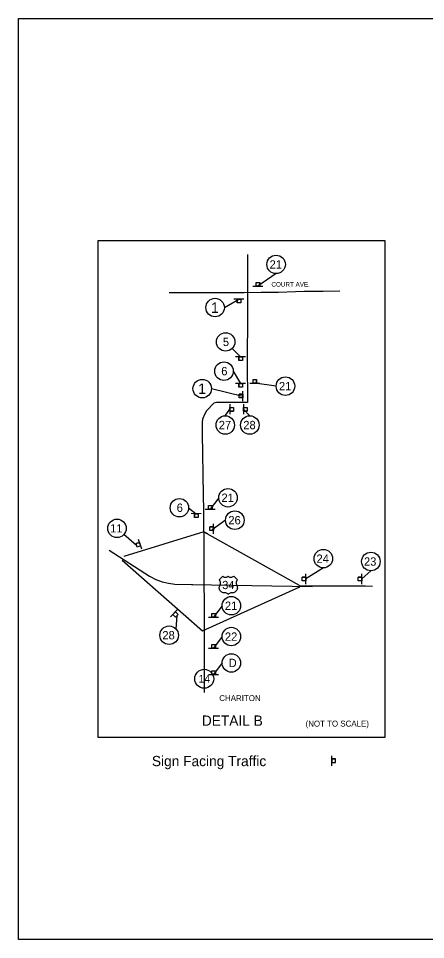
# Model space of a CAD drawing. Extents: x 10133 to 81668, y 5524 to 11018.
# Drawn here: x 17333 to 18226, y 7924 to 9944 of the extents above; entities that cross this region are included whole.
import ezdxf

# ---------------------------------------------------------------- set-up
doc = ezdxf.new("R2010")
doc.units = 0
for name, color, linetype in [('Default', 7, 'Continuous'), ('DisBoundDim', 7, 'Continuous'), ('DisCLMLOR', 7, 'Continuous'), ('DisCLMLSUR', 7, 'Continuous'), ('dsnShtPlotShapeBatchPrint', 7, 'Continuous'), ('DsnShtRevisedText', 7, 'Continuous'), ('Level 3', 7, 'Continuous'), ('trf_Signal_(Temp)_Layout', 7, 'Continuous'), ('trf_SignNumber_Text', 7, 'Continuous')]:
    doc.layers.add(name, color=color, linetype=linetype)

msp = doc.modelspace()

# ---------------------------------------------------------------- linework, layer by layer
at = {"layer": 'Default'}
for points in [[(17835.3, 9426), (17835.3, 9293), (17834.5, 9192.4), (17835, 9101.7), (17767.1, 9101.8), (17761.4, 9100.4), (17745.3, 9083.5), (17741.3, 9077), (17736.8, 9065.2), (17735.9, 9058.5), (17736, 9033.7), (17738.2, 8899.5), (17738.2, 8899.5), (17738.9, 8864.9), (17739.6, 8771.9), (17740.4, 8597.6)], [(17663.5, 9342.7), (17677, 9342.7), (17697.7, 9342.8), (17700.9, 9342.8), (17716.7, 9342.9), (17731.1, 9342.9), (17773.1, 9343.1), (17789.7, 9343.1), (17827.7, 9343.3), (17865.5, 9343.4), (17885.6, 9343.5), (17903, 9344), (17940.7, 9345.1), (17959.9, 9345.6), (18001, 9346), (18037.7, 9346.4)], [(17739.2, 8818.4), (17948.3, 8700.9)], [(17948.3, 8699.8), (18038.2, 8700), (18094.2, 8699.4), (18109.5, 8698.9)]]:
    msp.add_lwpolyline(points, dxfattribs=at)
msp.add_lwpolyline([(17773.2, 8712.9), (17781.1, 8720.8), (17782.4, 8719.8), (17784, 8719.1), (17785.6, 8718.7), (17787.3, 8718.6), (17789, 8718.8), (17790.6, 8719.3), (17792.1, 8720.1), (17793.1, 8720.8), (17794.5, 8719.8), (17796, 8719.1), (17797.6, 8718.7), (17799.3, 8718.6), (17801, 8718.8), (17802.6, 8719.3), (17804.1, 8720.1), (17805.1, 8720.8), (17813, 8712.9), (17811.9, 8711.4), (17811.1, 8709.7), (17810.6, 8708), (17810.3, 8706.1), (17810.4, 8704.3), (17810.8, 8702.5), (17811.5, 8700.8), (17812.4, 8698.9), (17812.8, 8697.1), (17812.9, 8695.3), (17812.8, 8693.4), (17812.3, 8691.7), (17811.5, 8690), (17810.5, 8688.5), (17809.2, 8687.2), (17807.7, 8686.1), (17806.1, 8685.2), (17804.3, 8684.7), (17802.5, 8684.4), (17801.6, 8684.4), (17800.3, 8684.4), (17798.6, 8684.3), (17797, 8683.8), (17795.4, 8683.1), (17794.1, 8682.1), (17793.1, 8681), (17791.9, 8682.2), (17790.5, 8683.2), (17789, 8683.9), (17787.3, 8684.3), (17785.9, 8684.4), (17784.2, 8684.4), (17782.3, 8684.6), (17780.5, 8685), (17778.9, 8685.8), (17777.3, 8686.8), (17776, 8688.1), (17774.9, 8689.5), (17774, 8691.2), (17773.5, 8692.9), (17773.2, 8694.7), (17773.3, 8696.6), (17773.6, 8698.4), (17774.3, 8700.1), (17774.5, 8700.6), (17775.2, 8702.3), (17775.7, 8704.1), (17775.8, 8705.9), (17775.6, 8707.7), (17775.1, 8709.5), (17774.4, 8711.2)], close=True, dxfattribs=at)
msp.add_circle((17740.3, 8495.9), 20.8, dxfattribs=at)
at = {"layer": 'DisBoundDim'}
for p, q in [((17847.1, 9357.1), (17869.2, 9357.1)), ((17854.2, 9357.1), (17854.2, 9365.1)), ((17854.2, 9365.1), (17862.2, 9365.1)), ((17862.2, 9357.1), (17862.2, 9365.1)), ((17827.5, 9328.1), (17805.4, 9328.2)), ((17812.5, 9328.2), (17812.4, 9320.2)), ((17820.4, 9320.2), (17812.4, 9320.2)), ((17820.5, 9328.2), (17820.4, 9320.2)), ((17831.1, 9202.2), (17809, 9202.2)), ((17816.1, 9202.2), (17816, 9194.2)), ((17824, 9194.2), (17816, 9194.2)), ((17824.1, 9202.2), (17824, 9194.2)), ((17847.3, 9144.1), (17847.3, 9152.1)), ((17847.3, 9152.1), (17855.3, 9152.1)), ((17855.3, 9144.1), (17855.3, 9152.1)), ((17831.1, 9143.4), (17809, 9143.5)), ((17816.1, 9143.5), (17816, 9135.5)), ((17824, 9135.4), (17816, 9135.5)), ((17824.1, 9143.4), (17824, 9135.4)), ((17840.2, 9144.2), (17862.4, 9144.1)), ((17825.1, 9119.7), (17817.1, 9119.7)), ((17817.1, 9111.7), (17817.1, 9119.7)), ((17825.1, 9111.7), (17817.1, 9111.7)), ((17825, 9104.6), (17825.1, 9126.8)), ((17796.4, 9098.1), (17796.4, 9076)), ((17796.4, 9091.1), (17804.4, 9091.1)), ((17804.4, 9091.1), (17804.4, 9083.1)), ((17826.5, 9098.1), (17826.4, 9076)), ((17826.5, 9091.1), (17834.5, 9091.1)), ((17834.5, 9091.1), (17834.5, 9083.1)), ((17796.4, 9083.1), (17804.4, 9083.1)), ((17826.5, 9083.1), (17834.5, 9083.1)), ((17742.3, 8867.9), (17764.4, 8867.8)), ((17749.4, 8867.9), (17749.4, 8875.9)), ((17749.4, 8875.9), (17757.4, 8875.8)), ((17757.4, 8867.8), (17757.4, 8875.8)), ((17733.8, 8857.9), (17711.7, 8858)), ((17718.7, 8857.9), (17718.7, 8849.9)), ((17726.7, 8849.9), (17718.7, 8849.9)), ((17726.7, 8857.9), (17726.7, 8849.9)), ((17752.4, 8820.9), (17752.5, 8828.9)), ((17760.5, 8828.8), (17752.5, 8828.9)), ((17760.4, 8813.8), (17760.5, 8835.9)), ((17760.4, 8820.8), (17752.4, 8820.9)), ((17598.2, 8794.8), (17590.6, 8792.3)), ((17593.1, 8784.7), (17590.6, 8792.3)), ((17600.7, 8787.2), (17593.1, 8784.7)), ((17603, 8780.5), (17595.9, 8801.5)), ((17962.9, 8718.8), (17954.9, 8718.8)), ((17954.9, 8710.8), (17954.9, 8718.8)), ((17962.9, 8710.8), (17954.9, 8710.8)), ((17962.9, 8703.7), (17963, 8725.9)), ((18085.9, 8718.8), (18077.9, 8718.8)), ((18077.9, 8710.8), (18077.9, 8718.8)), ((18085.9, 8710.8), (18077.9, 8710.8)), ((18085.8, 8703.7), (18085.9, 8725.9)), ((17681.7, 8647.8), (17666.5, 8631.7)), ((17671.4, 8636.8), (17677.2, 8631.3)), ((17676.9, 8642.6), (17682.7, 8637.1)), ((17682.7, 8637.1), (17677.2, 8631.3)), ((17749.7, 8631.1), (17771.8, 8631)), ((17756.8, 8631.1), (17756.8, 8639.1)), ((17756.8, 8639.1), (17764.8, 8639)), ((17764.8, 8631), (17764.8, 8639)), ((17756.8, 8563.4), (17756.8, 8571.4)), ((17756.8, 8571.4), (17764.8, 8571.4)), ((17764.8, 8563.4), (17764.8, 8571.4)), ((17749.7, 8563.4), (17771.8, 8563.4)), ((17749.7, 8505.6), (17771.8, 8505.5)), ((17756.8, 8505.5), (17756.8, 8513.5)), ((17756.8, 8513.5), (17764.8, 8513.5)), ((17764.8, 8505.5), (17764.8, 8513.5)), ((18020, 8305.2), (18020, 8327.3)), ((18020, 8320.2), (18028, 8320.2)), ((18020, 8312.2), (18028, 8312.2)), ((18028, 8312.2), (18028, 8320.2))]:
    msp.add_line(p, q, dxfattribs=at)
at = {"layer": 'DisCLMLOR'}
for p, q in [((17854.2, 9357.1), (17854.2, 9365.1)), ((17854.2, 9365.1), (17862.2, 9365.1)), ((17854.2, 9357.1), (17854.2, 9365.1)), ((17854.2, 9365.1), (17862.2, 9365.1)), ((17854.2, 9357.1), (17854.2, 9365.1)), ((17854.2, 9365.1), (17862.2, 9365.1)), ((17854.2, 9365.1), (17862.2, 9365.1)), ((17854.2, 9357.1), (17854.2, 9365.1)), ((17862.2, 9357.1), (17854.2, 9357.1)), ((17862.2, 9357.1), (17854.2, 9357.1)), ((17862.2, 9357.1), (17854.2, 9357.1)), ((17862.2, 9357.1), (17854.2, 9357.1)), ((17862.2, 9365.1), (17862.2, 9357.1)), ((17862.2, 9365.1), (17862.2, 9357.1)), ((17862.2, 9365.1), (17862.2, 9357.1)), ((17862.2, 9365.1), (17862.2, 9357.1)), ((17812.4, 9320.2), (17812.5, 9328.2)), ((17812.4, 9320.2), (17812.5, 9328.2)), ((17812.4, 9320.2), (17812.5, 9328.2)), ((17812.4, 9320.2), (17812.5, 9328.2)), ((17820.4, 9320.2), (17812.4, 9320.2)), ((17820.4, 9320.2), (17812.4, 9320.2)), ((17820.4, 9320.2), (17812.4, 9320.2)), ((17820.4, 9320.2), (17812.4, 9320.2)), ((17812.5, 9328.2), (17820.5, 9328.2)), ((17812.5, 9328.2), (17820.5, 9328.2)), ((17812.5, 9328.2), (17820.5, 9328.2)), ((17812.5, 9328.2), (17820.5, 9328.2)), ((17820.5, 9328.2), (17820.4, 9320.2)), ((17820.5, 9328.2), (17820.4, 9320.2)), ((17820.5, 9328.2), (17820.4, 9320.2)), ((17820.5, 9328.2), (17820.4, 9320.2)), ((17816, 9194.2), (17816.1, 9202.2)), ((17816, 9194.2), (17816.1, 9202.2)), ((17816, 9194.2), (17816.1, 9202.2)), ((17816, 9194.2), (17816.1, 9202.2)), ((17824, 9194.2), (17816, 9194.2)), ((17824, 9194.2), (17816, 9194.2)), ((17824, 9194.2), (17816, 9194.2)), ((17824, 9194.2), (17816, 9194.2)), ((17816.1, 9202.2), (17824.1, 9202.2)), ((17816.1, 9202.2), (17824.1, 9202.2)), ((17816.1, 9202.2), (17824.1, 9202.2)), ((17816.1, 9202.2), (17824.1, 9202.2)), ((17824.1, 9202.2), (17824, 9194.2)), ((17824.1, 9202.2), (17824, 9194.2)), ((17824.1, 9202.2), (17824, 9194.2)), ((17824.1, 9202.2), (17824, 9194.2)), ((17847.3, 9144.1), (17847.3, 9152.1)), ((17847.3, 9152.1), (17855.3, 9152.1)), ((17847.3, 9144.1), (17847.3, 9152.1)), ((17847.3, 9152.1), (17855.3, 9152.1)), ((17847.3, 9144.1), (17847.3, 9152.1)), ((17847.3, 9152.1), (17855.3, 9152.1)), ((17847.3, 9152.1), (17855.3, 9152.1)), ((17847.3, 9144.1), (17847.3, 9152.1)), ((17855.3, 9152.1), (17855.3, 9144.1)), ((17855.3, 9152.1), (17855.3, 9144.1)), ((17855.3, 9152.1), (17855.3, 9144.1)), ((17855.3, 9152.1), (17855.3, 9144.1)), ((17816, 9135.5), (17816.1, 9143.5)), ((17816, 9135.5), (17816.1, 9143.5)), ((17816, 9135.5), (17816.1, 9143.5)), ((17816, 9135.5), (17816.1, 9143.5)), ((17824, 9135.4), (17816, 9135.5)), ((17824, 9135.4), (17816, 9135.5)), ((17824, 9135.4), (17816, 9135.5)), ((17824, 9135.4), (17816, 9135.5)), ((17816.1, 9143.5), (17824.1, 9143.4)), ((17816.1, 9143.5), (17824.1, 9143.4)), ((17816.1, 9143.5), (17824.1, 9143.4)), ((17816.1, 9143.5), (17824.1, 9143.4)), ((17824.1, 9143.4), (17824, 9135.4)), ((17824.1, 9143.4), (17824, 9135.4)), ((17824.1, 9143.4), (17824, 9135.4)), ((17824.1, 9143.4), (17824, 9135.4)), ((17855.3, 9144.1), (17847.3, 9144.1)), ((17855.3, 9144.1), (17847.3, 9144.1)), ((17855.3, 9144.1), (17847.3, 9144.1)), ((17855.3, 9144.1), (17847.3, 9144.1)), ((17817.1, 9111.7), (17817.1, 9119.7)), ((17817.1, 9119.7), (17825.1, 9119.7)), ((17817.1, 9111.7), (17817.1, 9119.7)), ((17817.1, 9119.7), (17825.1, 9119.7)), ((17817.1, 9111.7), (17817.1, 9119.7)), ((17817.1, 9119.7), (17825.1, 9119.7)), ((17817.1, 9111.7), (17817.1, 9119.7)), ((17817.1, 9119.7), (17825.1, 9119.7)), ((17825.1, 9111.7), (17817.1, 9111.7)), ((17825.1, 9111.7), (17817.1, 9111.7)), ((17825.1, 9111.7), (17817.1, 9111.7)), ((17825.1, 9111.7), (17817.1, 9111.7)), ((17825.1, 9119.7), (17825.1, 9111.7)), ((17825.1, 9119.7), (17825.1, 9111.7)), ((17825.1, 9119.7), (17825.1, 9111.7)), ((17825.1, 9119.7), (17825.1, 9111.7)), ((17796.4, 9091.1), (17804.4, 9091.1)), ((17796.4, 9083.1), (17796.4, 9091.1)), ((17796.4, 9091.1), (17804.4, 9091.1)), ((17796.4, 9083.1), (17796.4, 9091.1)), ((17796.4, 9091.1), (17804.4, 9091.1)), ((17796.4, 9083.1), (17796.4, 9091.1)), ((17796.4, 9083.1), (17796.4, 9091.1)), ((17796.4, 9091.1), (17804.4, 9091.1)), ((17804.4, 9091.1), (17804.4, 9083.1)), ((17804.4, 9091.1), (17804.4, 9083.1)), ((17804.4, 9091.1), (17804.4, 9083.1)), ((17804.4, 9091.1), (17804.4, 9083.1)), ((17826.5, 9091.1), (17834.5, 9091.1)), ((17826.5, 9083.1), (17826.5, 9091.1)), ((17826.5, 9091.1), (17834.5, 9091.1)), ((17826.5, 9083.1), (17826.5, 9091.1)), ((17826.5, 9091.1), (17834.5, 9091.1)), ((17826.5, 9083.1), (17826.5, 9091.1)), ((17826.5, 9083.1), (17826.5, 9091.1)), ((17826.5, 9091.1), (17834.5, 9091.1)), ((17834.5, 9091.1), (17834.5, 9083.1)), ((17834.5, 9091.1), (17834.5, 9083.1)), ((17834.5, 9091.1), (17834.5, 9083.1)), ((17834.5, 9091.1), (17834.5, 9083.1)), ((17804.4, 9083.1), (17796.4, 9083.1)), ((17804.4, 9083.1), (17796.4, 9083.1)), ((17804.4, 9083.1), (17796.4, 9083.1)), ((17804.4, 9083.1), (17796.4, 9083.1)), ((17834.5, 9083.1), (17826.5, 9083.1)), ((17834.5, 9083.1), (17826.5, 9083.1)), ((17834.5, 9083.1), (17826.5, 9083.1)), ((17834.5, 9083.1), (17826.5, 9083.1)), ((17749.4, 8867.9), (17749.4, 8875.9)), ((17749.4, 8875.9), (17757.4, 8875.8)), ((17749.4, 8867.9), (17749.4, 8875.9)), ((17749.4, 8875.9), (17757.4, 8875.8)), ((17749.4, 8867.9), (17749.4, 8875.9)), ((17749.4, 8875.9), (17757.4, 8875.8)), ((17749.4, 8875.9), (17757.4, 8875.8)), ((17749.4, 8867.9), (17749.4, 8875.9)), ((17757.4, 8867.8), (17749.4, 8867.9)), ((17757.4, 8867.8), (17749.4, 8867.9)), ((17757.4, 8867.8), (17749.4, 8867.9)), ((17757.4, 8867.8), (17749.4, 8867.9)), ((17757.4, 8875.8), (17757.4, 8867.8)), ((17757.4, 8875.8), (17757.4, 8867.8)), ((17757.4, 8875.8), (17757.4, 8867.8)), ((17757.4, 8875.8), (17757.4, 8867.8)), ((17718.7, 8849.9), (17718.7, 8857.9)), ((17718.7, 8857.9), (17726.7, 8857.9)), ((17718.7, 8849.9), (17718.7, 8857.9)), ((17718.7, 8857.9), (17726.7, 8857.9)), ((17718.7, 8849.9), (17718.7, 8857.9)), ((17718.7, 8857.9), (17726.7, 8857.9)), ((17718.7, 8849.9), (17718.7, 8857.9)), ((17718.7, 8857.9), (17726.7, 8857.9)), ((17726.7, 8849.9), (17718.7, 8849.9)), ((17726.7, 8849.9), (17718.7, 8849.9)), ((17726.7, 8849.9), (17718.7, 8849.9)), ((17726.7, 8849.9), (17718.7, 8849.9)), ((17726.7, 8857.9), (17726.7, 8849.9)), ((17726.7, 8857.9), (17726.7, 8849.9)), ((17726.7, 8857.9), (17726.7, 8849.9)), ((17726.7, 8857.9), (17726.7, 8849.9)), ((17752.4, 8820.9), (17752.5, 8828.9)), ((17752.4, 8820.9), (17752.5, 8828.9)), ((17752.4, 8820.9), (17752.5, 8828.9)), ((17752.4, 8820.9), (17752.5, 8828.9)), ((17752.5, 8828.9), (17760.5, 8828.8)), ((17752.5, 8828.9), (17760.5, 8828.8)), ((17752.5, 8828.9), (17760.5, 8828.8)), ((17752.5, 8828.9), (17760.5, 8828.8)), ((17760.5, 8828.8), (17760.4, 8820.8)), ((17760.5, 8828.8), (17760.4, 8820.8)), ((17760.5, 8828.8), (17760.4, 8820.8)), ((17760.5, 8828.8), (17760.4, 8820.8)), ((17760.4, 8820.8), (17752.4, 8820.9)), ((17760.4, 8820.8), (17752.4, 8820.9)), ((17760.4, 8820.8), (17752.4, 8820.9)), ((17760.4, 8820.8), (17752.4, 8820.9)), ((17590.6, 8792.3), (17598.2, 8794.8)), ((17590.6, 8792.3), (17598.2, 8794.8)), ((17590.6, 8792.3), (17598.2, 8794.8)), ((17590.6, 8792.3), (17598.2, 8794.8)), ((17593.1, 8784.7), (17590.6, 8792.3)), ((17593.1, 8784.7), (17590.6, 8792.3)), ((17593.1, 8784.7), (17590.6, 8792.3)), ((17593.1, 8784.7), (17590.6, 8792.3)), ((17600.7, 8787.2), (17593.1, 8784.7)), ((17600.7, 8787.2), (17593.1, 8784.7)), ((17600.7, 8787.2), (17593.1, 8784.7)), ((17600.7, 8787.2), (17593.1, 8784.7)), ((17598.2, 8794.8), (17600.7, 8787.2)), ((17598.2, 8794.8), (17600.7, 8787.2)), ((17598.2, 8794.8), (17600.7, 8787.2)), ((17598.2, 8794.8), (17600.7, 8787.2)), ((17954.9, 8710.8), (17954.9, 8718.8)), ((17954.9, 8718.8), (17962.9, 8718.8)), ((17954.9, 8710.8), (17954.9, 8718.8)), ((17954.9, 8718.8), (17962.9, 8718.8)), ((17954.9, 8710.8), (17954.9, 8718.8)), ((17954.9, 8718.8), (17962.9, 8718.8)), ((17954.9, 8710.8), (17954.9, 8718.8)), ((17954.9, 8718.8), (17962.9, 8718.8)), ((17962.9, 8710.8), (17954.9, 8710.8)), ((17962.9, 8710.8), (17954.9, 8710.8)), ((17962.9, 8710.8), (17954.9, 8710.8)), ((17962.9, 8710.8), (17954.9, 8710.8)), ((17962.9, 8718.8), (17962.9, 8710.8)), ((17962.9, 8718.8), (17962.9, 8710.8)), ((17962.9, 8718.8), (17962.9, 8710.8)), ((17962.9, 8718.8), (17962.9, 8710.8)), ((18077.9, 8710.8), (18077.9, 8718.8)), ((18077.9, 8718.8), (18085.9, 8718.8)), ((18077.9, 8710.8), (18077.9, 8718.8)), ((18077.9, 8718.8), (18085.9, 8718.8)), ((18077.9, 8710.8), (18077.9, 8718.8)), ((18077.9, 8718.8), (18085.9, 8718.8)), ((18077.9, 8710.8), (18077.9, 8718.8)), ((18077.9, 8718.8), (18085.9, 8718.8)), ((18085.9, 8710.8), (18077.9, 8710.8)), ((18085.9, 8710.8), (18077.9, 8710.8)), ((18085.9, 8710.8), (18077.9, 8710.8)), ((18085.9, 8710.8), (18077.9, 8710.8)), ((18085.9, 8718.8), (18085.9, 8710.8)), ((18085.9, 8718.8), (18085.9, 8710.8)), ((18085.9, 8718.8), (18085.9, 8710.8)), ((18085.9, 8718.8), (18085.9, 8710.8)), ((17671.4, 8636.8), (17676.9, 8642.6)), ((17671.4, 8636.8), (17676.9, 8642.6)), ((17671.4, 8636.8), (17676.9, 8642.6)), ((17671.4, 8636.8), (17676.9, 8642.6)), ((17677.2, 8631.3), (17671.4, 8636.8)), ((17677.2, 8631.3), (17671.4, 8636.8)), ((17677.2, 8631.3), (17671.4, 8636.8)), ((17677.2, 8631.3), (17671.4, 8636.8)), ((17676.9, 8642.6), (17682.7, 8637.1)), ((17676.9, 8642.6), (17682.7, 8637.1)), ((17676.9, 8642.6), (17682.7, 8637.1)), ((17676.9, 8642.6), (17682.7, 8637.1)), ((17682.7, 8637.1), (17677.2, 8631.3)), ((17682.7, 8637.1), (17677.2, 8631.3)), ((17682.7, 8637.1), (17677.2, 8631.3)), ((17682.7, 8637.1), (17677.2, 8631.3)), ((17756.8, 8631.1), (17756.8, 8639.1)), ((17756.8, 8639.1), (17764.8, 8639)), ((17756.8, 8631.1), (17756.8, 8639.1)), ((17756.8, 8639.1), (17764.8, 8639)), ((17756.8, 8631.1), (17756.8, 8639.1)), ((17756.8, 8639.1), (17764.8, 8639)), ((17756.8, 8639.1), (17764.8, 8639)), ((17756.8, 8631.1), (17756.8, 8639.1)), ((17764.8, 8631), (17756.8, 8631.1)), ((17764.8, 8631), (17756.8, 8631.1)), ((17764.8, 8631), (17756.8, 8631.1)), ((17764.8, 8631), (17756.8, 8631.1)), ((17764.8, 8639), (17764.8, 8631)), ((17764.8, 8639), (17764.8, 8631)), ((17764.8, 8639), (17764.8, 8631)), ((17764.8, 8639), (17764.8, 8631)), ((17756.8, 8563.4), (17756.8, 8571.4)), ((17756.8, 8571.4), (17764.8, 8571.4)), ((17756.8, 8563.4), (17756.8, 8571.4)), ((17756.8, 8571.4), (17764.8, 8571.4)), ((17756.8, 8563.4), (17756.8, 8571.4)), ((17756.8, 8571.4), (17764.8, 8571.4)), ((17756.8, 8571.4), (17764.8, 8571.4)), ((17756.8, 8563.4), (17756.8, 8571.4)), ((17764.8, 8571.4), (17764.8, 8563.4)), ((17764.8, 8571.4), (17764.8, 8563.4)), ((17764.8, 8571.4), (17764.8, 8563.4)), ((17764.8, 8571.4), (17764.8, 8563.4)), ((17764.8, 8563.4), (17756.8, 8563.4)), ((17764.8, 8563.4), (17756.8, 8563.4)), ((17764.8, 8563.4), (17756.8, 8563.4)), ((17764.8, 8563.4), (17756.8, 8563.4)), ((17756.8, 8505.5), (17756.8, 8513.5)), ((17756.8, 8513.5), (17764.8, 8513.5)), ((17756.8, 8505.5), (17756.8, 8513.5)), ((17756.8, 8513.5), (17764.8, 8513.5)), ((17756.8, 8505.5), (17756.8, 8513.5)), ((17756.8, 8513.5), (17764.8, 8513.5)), ((17756.8, 8513.5), (17764.8, 8513.5)), ((17756.8, 8505.5), (17756.8, 8513.5)), ((17764.8, 8505.5), (17756.8, 8505.5)), ((17764.8, 8505.5), (17756.8, 8505.5)), ((17764.8, 8505.5), (17756.8, 8505.5)), ((17764.8, 8505.5), (17756.8, 8505.5)), ((17764.8, 8513.5), (17764.8, 8505.5)), ((17764.8, 8513.5), (17764.8, 8505.5)), ((17764.8, 8513.5), (17764.8, 8505.5)), ((17764.8, 8513.5), (17764.8, 8505.5)), ((18028, 8320.2), (18020, 8320.2)), ((18020, 8320.2), (18020, 8312.2)), ((18028, 8320.2), (18020, 8320.2)), ((18020, 8320.2), (18020, 8312.2)), ((18028, 8320.2), (18020, 8320.2)), ((18020, 8320.2), (18020, 8312.2)), ((18028, 8320.2), (18020, 8320.2)), ((18020, 8320.2), (18020, 8312.2)), ((18020, 8312.2), (18028, 8312.2)), ((18020, 8312.2), (18028, 8312.2)), ((18020, 8312.2), (18028, 8312.2)), ((18020, 8312.2), (18028, 8312.2)), ((18028, 8312.2), (18028, 8320.2)), ((18028, 8312.2), (18028, 8320.2)), ((18028, 8312.2), (18028, 8320.2)), ((18028, 8312.2), (18028, 8320.2))]:
    msp.add_line(p, q, dxfattribs=at)
at = {"layer": 'DisCLMLSUR'}
for p, q in [((17898, 9384.3), (17858.2, 9357.1)), ((17784.4, 9310), (17816.5, 9328.2)), ((17801.6, 9220.2), (17820.1, 9202.2)), ((17803.9, 9170.5), (17820.1, 9143.4)), ((17756.1, 9132.2), (17825.1, 9115.7)), ((17898.1, 9137.6), (17851.3, 9144.1)), ((17786.4, 9072.6), (17796.4, 9087.1)), ((17826.5, 9087.1), (17840.3, 9072.6)), ((17772.1, 8892.9), (17753.4, 8867.8)), ((17706.1, 8871), (17722.7, 8857.9)), ((17787.1, 8843.7), (17757.8, 8822.2)), ((17591.9, 8788.5), (17564.1, 8812.5)), ((18001.6, 8739), (17962.9, 8714.8)), ((18105.9, 8732.7), (18085.9, 8714.8)), ((17779.5, 8656.1), (17760.8, 8631)), ((17679.9, 8634.2), (17677.7, 8605.8)), ((17779.5, 8588.5), (17760.8, 8563.4)), ((17779.5, 8530.6), (17760.8, 8505.5))]:
    msp.add_line(p, q, dxfattribs=at)
at = {"layer": 'dsnShtPlotShapeBatchPrint'}
msp.add_line((17740.4, 8597.6), (17739.9, 8465.6), dxfattribs=at)
for points in [[(17748.3, 8814.1), (17739.2, 8818.4), (17564.2, 8763.8)], [(17531.9, 8777.7), (17620, 8721.1), (17634.1, 8713.9), (17648.2, 8708.8), (17662, 8705.3), (17676.1, 8703.4), (17714.9, 8702.8)], [(17560.5, 8755.8), (17736.7, 8600.8)], [(17712.2, 8702.9), (17977.1, 8698.6)]]:
    msp.add_lwpolyline(points, dxfattribs=at)
at = {"layer": 'DsnShtRevisedText'}
msp.add_line((17736.7, 8600.8), (17950, 8697.9), dxfattribs=at)
at = {"layer": 'Level 3'}
msp.add_lwpolyline([(17332.5, 9944), (20467.5, 9944), (20467.5, 7924), (17332.5, 7924)], close=True, dxfattribs=at)
at = {"layer": 'trf_Signal_(Temp)_Layout'}
msp.add_lwpolyline([(17507.2, 9456.8), (18136.6, 9456.8), (18136.6, 8367.3), (17507.2, 8367.3)], close=True, dxfattribs=at)
at = {"layer": 'trf_SignNumber_Text'}
for centre in [(17898, 9404.6), (17764.1, 9310), (17787.2, 9234.6), (17783.6, 9170.5), (17735.8, 9132.2), (17918.5, 9137.6), (17786.4, 9052.3), (17840.3, 9052.3), (17792.4, 8892.9), (17685.8, 8871), (17807.4, 8843.7), (17548.8, 8825.8), (18001.6, 8759.4), (18105.9, 8753.1), (17799.8, 8656.1), (17663.3, 8591.4), (17799.8, 8588.5), (17799.8, 8530.6)]:
    msp.add_circle(centre, 20.3, dxfattribs=at)

# ---------------------------------------------------------------- texts
at = {"layer": 'Default'}
for s, height, p in [('COURT AVE.', 10, (17887.7, 9355.9)), ('34', 18, (17779.8, 8692.6)), ('14', 17, (17727.9, 8487.5))]:
    msp.add_text(s, height=height, dxfattribs=at).set_placement(p)
for s, rotation, p in [('CHARITON', 0.0084, (17773.3, 8447)), ('(NOT TO SCALE)', 0.0279, (17962.6, 8391.1))]:
    msp.add_text(s, height=13, rotation=rotation, dxfattribs=at).set_placement(p)
at = {"layer": 'DisCLMLSUR'}
for s, p in [('  DETAIL B', (17718.3, 8392.9)), ('Sign Facing Traffic', (17625.4, 8304.3))]:
    msp.add_text(s, height=22.5, dxfattribs=at).set_placement(p)
at = {"layer": 'trf_SignNumber_Text'}
for s, height, p in [('21', 18.26, (17883.7, 9395.4)), ('1', 22.8, (17755.2, 9298.4)), ('5', 18.3, (17781.1, 9225.5)), ('6', 18.3, (17777.6, 9161.4)), ('1', 22.8, (17726.9, 9120.6)), ('21', 18.26, (17904.2, 9128.5)), ('27', 18.26, (17772.2, 9043.2)), ('28', 18.26, (17826, 9043.2)), ('21', 18.26, (17778.1, 8883.8)), ('6', 18.3, (17679.8, 8861.9)), ('26', 18.26, (17793.2, 8834.6)), ('11', 18.26, (17533.8, 8816.7)), ('24', 18.26, (17986.6, 8750.2)), ('23', 18.26, (18090.8, 8743.9)), ('21', 18.26, (17785.6, 8647)), ('28', 18.26, (17648.4, 8582.3)), ('22', 18.26, (17785.6, 8579.3)), ('D', 18.3, (17793.8, 8521.5))]:
    msp.add_text(s, height=height, dxfattribs=at).set_placement(p)

doc.saveas('drawing.dxf')
